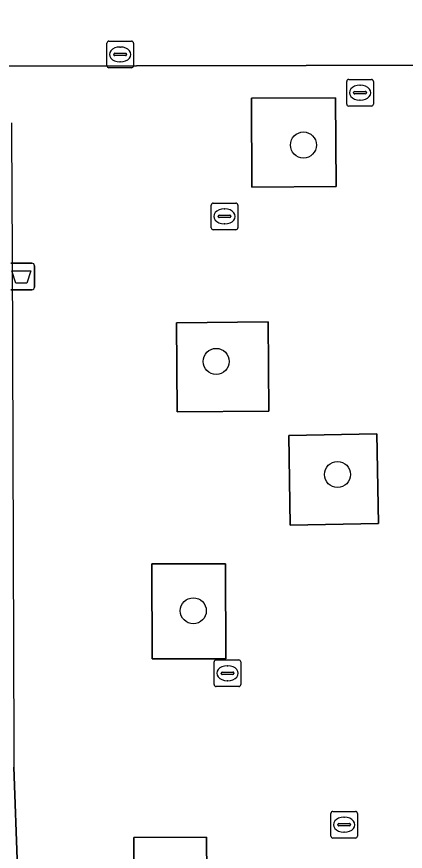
# Model space of a CAD drawing. Extents: x 160732 to 162107, y 387428 to 388479.
# Drawn here: x 161388.67 to 161403.27, y 388137.26 to 388168.6 of the extents above; entities that cross this region are included whole.
import ezdxf

# ---------------------------------------------------------------- set-up
doc = ezdxf.new("R2010")
doc.units = 0
for name, color, linetype in [('IMGEO_Afvalbak', 7, 'Continuous'), ('IMGEO_Boom', 7, 'Continuous'), ('IMGEO_Groenvoorziening', 7, 'Continuous'), ('IMGEO_Kolk', 7, 'Continuous'), ('IMGEO_Rioolput', 7, 'Continuous'), ('IMGEO_Voetpad_open', 7, 'Continuous')]:
    doc.layers.add(name, color=color, linetype=linetype)

msp = doc.modelspace()

# ---------------------------------------------------------------- linework, layer by layer
at = {"layer": 'IMGEO_Afvalbak'}
for p, q in [((161388.451, 388159.349), (161389.241, 388159.349)), ((161389.241, 388159.349), (161388.451, 388159.349)), ((161389.341, 388159.249), (161389.341, 388158.449)), ((161389.341, 388158.449), (161389.341, 388159.249)), ((161389.241, 388158.349), (161388.451, 388158.349)), ((161388.451, 388158.349), (161389.241, 388158.349))]:
    msp.add_line(p, q, dxfattribs=at)
msp.add_lwpolyline([(161388.494, 388159.063), (161389.198, 388159.063), (161389.049, 388158.593), (161388.643, 388158.593), (161388.494, 388159.063)], dxfattribs=at)
for centre, start, end in [((161389.241, 388159.249), 0, 90), ((161389.241, 388159.249), 360, 90), ((161389.241, 388158.449), 270, 0), ((161389.241, 388158.449), 270, 0)]:
    msp.add_arc(centre, 0.1, start, end, dxfattribs=at)
at = {"layer": 'IMGEO_Boom'}
for centre in [(161399.444, 388163.784), (161396.166, 388155.659), (161400.724, 388151.412), (161395.306, 388146.296)]:
    msp.add_circle(centre, 0.489, dxfattribs=at)
at = {"layer": 'IMGEO_Groenvoorziening'}
for points in [[(161400.648, 388165.559), (161397.488, 388165.539), (161397.509, 388162.207), (161400.669, 388162.227)], [(161398.119, 388157.142), (161394.672, 388157.113), (161394.7, 388153.766), (161398.147, 388153.795)], [(161402.203, 388152.939), (161398.889, 388152.881), (161398.948, 388149.515), (161402.262, 388149.573)], [(161396.53, 388144.497), (161396.518, 388148.063), (161393.75, 388148.054), (161393.762, 388144.488)], [(161395.8, 388137.801), (161393.067, 388137.781), (161393.088, 388134.952), (161395.821, 388134.972)]]:
    msp.add_lwpolyline(points, close=True, dxfattribs=at)
at = {"layer": 'IMGEO_Kolk'}
for p, q in [((161395.979, 388160.677), (161395.979, 388161.529)), ((161396.054, 388161.603), (161396.906, 388161.603)), ((161396.98, 388161.529), (161396.98, 388160.677)), ((161396.238, 388161.097), (161396.238, 388161.109)), ((161396.281, 388161.146), (161396.679, 388161.146)), ((161396.467, 388161.383), (161396.492, 388161.383)), ((161396.722, 388161.109), (161396.722, 388161.097)), ((161396.676, 388161.06), (161396.278, 388161.06)), ((161396.49, 388160.823), (161396.465, 388160.823)), ((161396.906, 388160.603), (161396.054, 388160.603)), ((161396.089, 388143.525), (161396.089, 388144.377)), ((161396.164, 388144.451), (161397.016, 388144.451)), ((161396.577, 388144.231), (161396.602, 388144.231)), ((161397.09, 388144.377), (161397.09, 388143.525)), ((161396.348, 388143.945), (161396.348, 388143.957)), ((161396.786, 388143.908), (161396.388, 388143.908)), ((161396.391, 388143.994), (161396.789, 388143.994)), ((161396.832, 388143.957), (161396.832, 388143.945)), ((161396.6, 388143.671), (161396.575, 388143.671)), ((161397.016, 388143.451), (161396.164, 388143.451))]:
    msp.add_line(p, q, dxfattribs=at)
for points in [[(161395.979, 388160.677), (161395.979, 388161.529)], [(161396.054, 388161.603), (161396.906, 388161.603)], [(161396.98, 388161.529), (161396.98, 388160.677)], [(161396.906, 388160.603), (161396.054, 388160.603)], [(161396.089, 388143.525), (161396.089, 388144.377)], [(161396.164, 388144.451), (161397.016, 388144.451)], [(161397.09, 388144.377), (161397.09, 388143.525)], [(161397.016, 388143.451), (161396.164, 388143.451)]]:
    msp.add_lwpolyline(points, dxfattribs=at)
for centre, radius, start, end in [((161396.056, 388161.527), 0.0765, 91.552, 178.448), ((161396.056, 388161.527), 0.0765, 91.552, 178.448), ((161396.904, 388161.527), 0.0765, 1.552, 88.448), ((161396.904, 388161.527), 0.0765, 1.552, 88.448), ((161396.278, 388161.106), 0.0403, 85.8775, 175.7526), ((161396.275, 388161.096), 0.0366, 178.938, 274.7102), ((161396.679, 388161.103), 0.043, 264.8664, 352.4533), ((161396.683, 388161.108), 0.0386, 1.7309, 96.639), ((161396.056, 388160.679), 0.0765, 181.552, 268.448), ((161396.056, 388160.679), 0.0765, 181.552, 268.448), ((161396.904, 388160.679), 0.0765, 271.552, 358.448), ((161396.904, 388160.679), 0.0765, 271.552, 358.448), ((161396.166, 388144.375), 0.0765, 91.552, 178.448), ((161396.166, 388144.375), 0.0765, 91.552, 178.448), ((161397.014, 388144.375), 0.0765, 1.552, 88.448), ((161397.014, 388144.375), 0.0765, 1.552, 88.448), ((161396.388, 388143.954), 0.0403, 85.8775, 175.7526), ((161396.385, 388143.944), 0.0366, 178.938, 274.7102), ((161396.789, 388143.951), 0.043, 264.8664, 352.4533), ((161396.793, 388143.956), 0.0386, 1.7309, 96.639), ((161396.166, 388143.527), 0.0765, 181.552, 268.448), ((161396.166, 388143.527), 0.0765, 181.552, 268.448), ((161397.014, 388143.527), 0.0765, 271.552, 358.448), ((161397.014, 388143.527), 0.0765, 271.552, 358.448)]:
    msp.add_arc(centre, radius, start, end, dxfattribs=at)
for centre, major_axis, ratio, start_param, end_param in [((161396.466, 388161.103), (-0.387, 0.002), 0.722429, 4.712389, 7.853982), ((161396.491, 388161.103), (-0.39, 0.002), 0.717154, 1.570796, 4.712389), ((161396.576, 388143.951), (-0.387, 0.002), 0.722429, 4.712389, 7.853982), ((161396.601, 388143.951), (-0.39, 0.002), 0.717154, 1.570796, 4.712389)]:
    msp.add_ellipse(centre, major_axis=major_axis, ratio=ratio, start_param=start_param, end_param=end_param, dxfattribs=at)
at = {"layer": 'IMGEO_Rioolput'}
for p, q in [((161392.133, 388167.684), (161392.985, 388167.684)), ((161392.058, 388166.758), (161392.058, 388167.61)), ((161392.546, 388167.464), (161392.571, 388167.464)), ((161393.059, 388167.61), (161393.059, 388166.758)), ((161392.317, 388167.178), (161392.317, 388167.19)), ((161392.755, 388167.141), (161392.357, 388167.141)), ((161392.36, 388167.227), (161392.758, 388167.227)), ((161392.801, 388167.19), (161392.801, 388167.178)), ((161392.569, 388166.904), (161392.544, 388166.904)), ((161392.985, 388166.684), (161392.133, 388166.684)), ((161401.069, 388165.32), (161401.069, 388166.172)), ((161401.144, 388166.246), (161401.996, 388166.246)), ((161402.07, 388166.172), (161402.07, 388165.32)), ((161401.557, 388166.026), (161401.582, 388166.026)), ((161401.328, 388165.74), (161401.328, 388165.752)), ((161401.766, 388165.703), (161401.368, 388165.703)), ((161401.371, 388165.789), (161401.769, 388165.789)), ((161401.812, 388165.752), (161401.812, 388165.74)), ((161401.996, 388165.246), (161401.144, 388165.246)), ((161401.58, 388165.466), (161401.555, 388165.466)), ((161400.472, 388137.837), (161400.472, 388138.689)), ((161400.547, 388138.763), (161401.399, 388138.763)), ((161400.96, 388138.543), (161400.985, 388138.543)), ((161401.473, 388138.689), (161401.473, 388137.837)), ((161400.731, 388138.257), (161400.731, 388138.269)), ((161401.169, 388138.22), (161400.771, 388138.22)), ((161400.774, 388138.306), (161401.172, 388138.306)), ((161401.215, 388138.269), (161401.215, 388138.257)), ((161400.983, 388137.983), (161400.958, 388137.983)), ((161401.399, 388137.763), (161400.547, 388137.763))]:
    msp.add_line(p, q, dxfattribs=at)
for points in [[(161392.133, 388167.684), (161392.985, 388167.684)], [(161392.058, 388166.758), (161392.058, 388167.61)], [(161393.059, 388167.61), (161393.059, 388166.758)], [(161392.985, 388166.684), (161392.133, 388166.684)], [(161401.069, 388165.32), (161401.069, 388166.172)], [(161401.144, 388166.246), (161401.996, 388166.246)], [(161402.07, 388166.172), (161402.07, 388165.32)], [(161401.996, 388165.246), (161401.144, 388165.246)], [(161400.472, 388137.837), (161400.472, 388138.689)], [(161400.547, 388138.763), (161401.399, 388138.763)], [(161401.473, 388138.689), (161401.473, 388137.837)], [(161401.399, 388137.763), (161400.547, 388137.763)]]:
    msp.add_lwpolyline(points, dxfattribs=at)
for centre, radius, start, end in [((161392.135, 388167.608), 0.0765, 91.552, 178.448), ((161392.135, 388167.608), 0.0765, 91.552, 178.448), ((161392.983, 388167.608), 0.0765, 1.552, 88.448), ((161392.983, 388167.608), 0.0765, 1.552, 88.448), ((161392.357, 388167.187), 0.0403, 85.8775, 175.7526), ((161392.354, 388167.177), 0.0366, 178.938, 274.7102), ((161392.758, 388167.184), 0.043, 264.8664, 352.4533), ((161392.762, 388167.189), 0.0386, 1.7309, 96.639), ((161392.135, 388166.76), 0.0765, 181.552, 268.448), ((161392.135, 388166.76), 0.0765, 181.552, 268.448), ((161392.983, 388166.76), 0.0765, 271.552, 358.448), ((161392.983, 388166.76), 0.0765, 271.552, 358.448), ((161401.146, 388166.17), 0.0765, 91.552, 178.448), ((161401.146, 388166.17), 0.0765, 91.552, 178.448), ((161401.994, 388166.17), 0.0765, 1.552, 88.448), ((161401.994, 388166.17), 0.0765, 1.552, 88.448), ((161401.368, 388165.749), 0.0403, 85.8775, 175.7526), ((161401.365, 388165.739), 0.0366, 178.938, 274.7102), ((161401.769, 388165.746), 0.043, 264.8664, 352.4533), ((161401.773, 388165.751), 0.0386, 1.7309, 96.639), ((161401.146, 388165.322), 0.0765, 181.552, 268.448), ((161401.146, 388165.322), 0.0765, 181.552, 268.448), ((161401.994, 388165.322), 0.0765, 271.552, 358.448), ((161401.994, 388165.322), 0.0765, 271.552, 358.448), ((161400.549, 388138.687), 0.0765, 91.552, 178.448), ((161400.549, 388138.687), 0.0765, 91.552, 178.448), ((161401.397, 388138.687), 0.0765, 1.552, 88.448), ((161401.397, 388138.687), 0.0765, 1.552, 88.448), ((161400.771, 388138.266), 0.0403, 85.8775, 175.7526), ((161400.768, 388138.256), 0.0366, 178.938, 274.7102), ((161401.172, 388138.263), 0.043, 264.8664, 352.4533), ((161401.176, 388138.268), 0.0386, 1.7309, 96.639), ((161400.549, 388137.839), 0.0765, 181.552, 268.448), ((161400.549, 388137.839), 0.0765, 181.552, 268.448), ((161401.397, 388137.839), 0.0765, 271.552, 358.448), ((161401.397, 388137.839), 0.0765, 271.552, 358.448)]:
    msp.add_arc(centre, radius, start, end, dxfattribs=at)
for centre, major_axis, ratio, start_param, end_param in [((161392.545, 388167.184), (-0.387, 0.002), 0.722429, 4.712389, 7.853982), ((161392.57, 388167.184), (-0.39, 0.002), 0.717154, 1.570796, 4.712389), ((161401.556, 388165.746), (-0.387, 0.002), 0.722429, 4.712389, 7.853982), ((161401.581, 388165.746), (-0.39, 0.002), 0.717154, 1.570796, 4.712389), ((161400.959, 388138.263), (-0.387, 0.002), 0.722429, 4.712389, 7.853982), ((161400.984, 388138.263), (-0.39, 0.002), 0.717154, 1.570796, 4.712389)]:
    msp.add_ellipse(centre, major_axis=major_axis, ratio=ratio, start_param=start_param, end_param=end_param, dxfattribs=at)
at = {"layer": 'IMGEO_Voetpad_open'}
for points in [[(161364.086, 388166.703), (161376.513, 388166.728), (161379.616, 388166.735), (161386.771, 388166.749), (161405.936, 388166.777), (161409.041, 388169.711)], [(161405.936, 388166.777), (161386.771, 388166.749)], [(161388.479, 388164.621), (161388.48, 388164.413), (161388.489, 388161.825), (161388.496, 388159.813), (161388.564, 388141.121), (161388.567, 388140.428), (161388.845, 388132.82), (161391.565, 388132.841), (161391.557, 388134.556)], [(161388.529, 388133.614), (161388.614, 388132.82), (161388.845, 388132.82), (161388.567, 388140.428)]]:
    msp.add_lwpolyline(points, dxfattribs=at)
for points in [[(161397.509, 388162.207), (161397.488, 388165.539), (161400.648, 388165.559), (161400.669, 388162.227)], [(161394.7, 388153.766), (161394.672, 388157.113), (161398.119, 388157.142), (161398.147, 388153.795)], [(161398.889, 388152.881), (161402.203, 388152.939), (161402.262, 388149.573), (161398.948, 388149.515)], [(161396.518, 388148.063), (161396.53, 388144.497), (161393.762, 388144.488), (161393.75, 388148.054)], [(161395.8, 388137.801), (161395.821, 388134.972), (161393.088, 388134.952), (161393.067, 388137.781)]]:
    msp.add_lwpolyline(points, close=True, dxfattribs=at)

doc.saveas('drawing.dxf')
